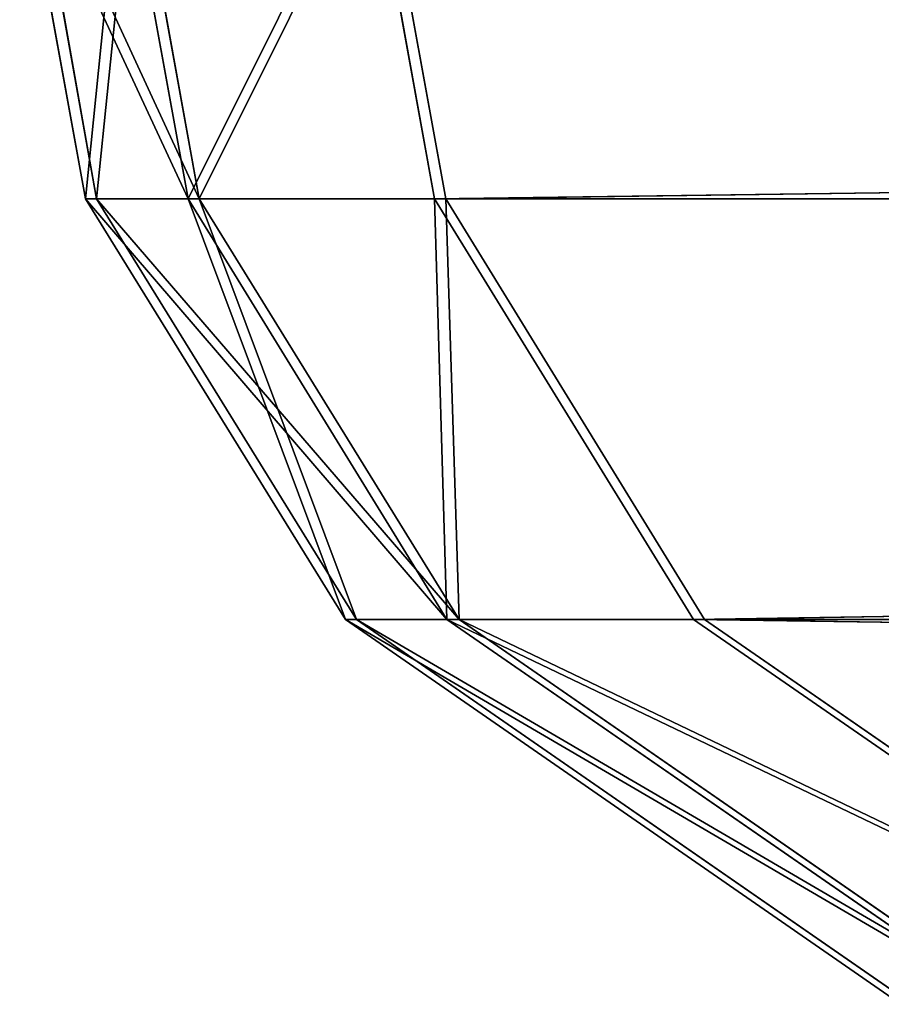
# Model space of a CAD drawing. Extents: x 0 to 48.8, y 0 to 26.9.
# Tile 426 of 656: x 24.4724 to 24.5496, y 2.2029 to 2.2912. Entities that reach past the tile are written whole.
import ezdxf

# ---------------------------------------------------------------- set-up
doc = ezdxf.new("R2010")
doc.units = 0
doc.header["$MEASUREMENT"] = 0
doc.layers.get('0').update_dxf_attribs({"linetype": 'CONTINUOUS'})
for name, color, linetype in [('DOOR_FACE_RT', 251, 'CONTINUOUS'), ('DRAWER_LOWER_FACE_1', 251, 'CONTINUOUS'), ('DRAWER_UPPER_FACE_1', 251, 'CONTINUOUS')]:
    doc.layers.add(name, color=color, linetype=linetype)

# ---------------------------------------------------------------- blocks, each defined once
blk = doc.blocks.new('T48IT100NP_TRADECAD_DXF')
at = {"layer": 'DOOR_FACE_RT', "color": 0}
for p, q in [((24.4724, 2.3076, 83.8477), (24.4783, 2.2751, 83.8418)), ((24.4783, 2.2751, 34.522), (24.4724, 2.3076, 34.5161)), ((24.4724, 2.3076, 83.8477), (24.4783, 2.2751, 83.8418)), ((24.4783, 2.2751, 34.522), (24.4724, 2.3076, 34.5161)), ((24.4875, 2.2751, 83.8639), (24.4816, 2.3076, 83.8698)), ((24.4816, 2.3076, 34.494), (24.4875, 2.2751, 34.4999)), ((24.4875, 2.2751, 83.8639), (24.4816, 2.3076, 83.8698)), ((24.4816, 2.3076, 34.494), (24.4875, 2.2751, 34.4999)), ((24.5096, 2.2751, 83.8731), (24.5037, 2.3076, 83.8789)), ((24.5037, 2.3076, 34.4848), (24.5096, 2.2751, 34.4907)), ((24.5096, 2.2751, 83.8731), (24.5037, 2.3076, 83.8789)), ((24.5037, 2.3076, 34.4848), (24.5096, 2.2751, 34.4907)), ((24.4783, 2.2751, 83.8418), (24.4783, 2.2751, 34.522)), ((24.4783, 2.2751, 83.8418), (24.5016, 2.2374, 83.8185)), ((24.5016, 2.2374, 34.5452), (24.4783, 2.2751, 34.522)), ((24.4783, 2.2751, 83.8418), (24.4783, 2.2751, 34.522)), ((24.4875, 2.2751, 83.8639), (24.4783, 2.2751, 83.8418)), ((24.4783, 2.2751, 83.8418), (24.5016, 2.2374, 83.8185)), ((24.4875, 2.2751, 83.8639), (24.4783, 2.2751, 83.8418)), ((24.4783, 2.2751, 34.522), (24.4875, 2.2751, 34.4999)), ((24.4783, 2.2751, 34.522), (24.4875, 2.2751, 34.4999)), ((24.5016, 2.2374, 34.5452), (24.4783, 2.2751, 34.522)), ((24.5096, 2.2751, 83.8731), (24.4875, 2.2751, 83.8639)), ((24.5107, 2.2374, 83.8406), (24.4875, 2.2751, 83.8639)), ((24.5096, 2.2751, 83.8731), (24.4875, 2.2751, 83.8639)), ((24.4875, 2.2751, 34.4999), (24.5096, 2.2751, 34.4907)), ((24.4875, 2.2751, 34.4999), (24.5096, 2.2751, 34.4907)), ((24.4875, 2.2751, 34.4999), (24.5107, 2.2374, 34.5231)), ((24.5107, 2.2374, 83.8406), (24.4875, 2.2751, 83.8639)), ((24.4875, 2.2751, 34.4999), (24.5107, 2.2374, 34.5231)), ((26.8288, 2.2751, 83.8731), (24.5096, 2.2751, 83.8731)), ((24.5328, 2.2374, 83.8498), (24.5096, 2.2751, 83.8731)), ((26.8288, 2.2751, 83.8731), (24.5096, 2.2751, 83.8731)), ((24.5096, 2.2751, 34.4907), (26.8288, 2.2751, 34.4907)), ((24.5096, 2.2751, 34.4907), (24.5328, 2.2374, 34.514)), ((24.5096, 2.2751, 34.4907), (26.8288, 2.2751, 34.4907)), ((24.5328, 2.2374, 83.8498), (24.5096, 2.2751, 83.8731)), ((24.5096, 2.2751, 34.4907), (24.5328, 2.2374, 34.514)), ((24.5016, 2.2374, 83.8185), (24.5016, 2.2374, 34.5452)), ((24.5016, 2.2374, 83.8185), (24.5514, 2.2029, 83.7687)), ((24.5514, 2.2029, 34.5951), (24.5016, 2.2374, 34.5452)), ((24.5016, 2.2374, 83.8185), (24.5016, 2.2374, 34.5452)), ((24.5107, 2.2374, 83.8406), (24.5016, 2.2374, 83.8185)), ((24.5016, 2.2374, 83.8185), (24.5514, 2.2029, 83.7687)), ((24.5107, 2.2374, 83.8406), (24.5016, 2.2374, 83.8185)), ((24.5107, 2.2374, 34.5231), (24.5016, 2.2374, 34.5452)), ((24.5514, 2.2029, 34.5951), (24.5016, 2.2374, 34.5452)), ((24.5107, 2.2374, 34.5231), (24.5016, 2.2374, 34.5452)), ((24.5328, 2.2374, 83.8498), (24.5107, 2.2374, 83.8406)), ((24.5606, 2.2029, 83.7908), (24.5107, 2.2374, 83.8406)), ((24.5328, 2.2374, 83.8498), (24.5107, 2.2374, 83.8406)), ((24.5328, 2.2374, 34.514), (24.5107, 2.2374, 34.5231)), ((24.5107, 2.2374, 34.5231), (24.5606, 2.2029, 34.573)), ((24.5328, 2.2374, 34.514), (24.5107, 2.2374, 34.5231)), ((24.5606, 2.2029, 83.7908), (24.5107, 2.2374, 83.8406)), ((24.5107, 2.2374, 34.5231), (24.5606, 2.2029, 34.573)), ((26.8288, 2.2374, 83.8498), (24.5328, 2.2374, 83.8498)), ((24.5827, 2.2029, 83.7999), (24.5328, 2.2374, 83.8498)), ((26.8288, 2.2374, 83.8498), (24.5328, 2.2374, 83.8498)), ((24.5328, 2.2374, 34.514), (26.8288, 2.2374, 34.514)), ((24.5328, 2.2374, 34.514), (26.8288, 2.2374, 34.514)), ((24.5328, 2.2374, 34.514), (24.5827, 2.2029, 34.5638)), ((24.5827, 2.2029, 83.7999), (24.5328, 2.2374, 83.8498)), ((24.5328, 2.2374, 34.514), (24.5827, 2.2029, 34.5638))]:
    blk.add_line(p, q, dxfattribs=at)
at = {"layer": 'DRAWER_LOWER_FACE_1', "color": 0}
for p, q in [((24.4735, 2.3076, 23.7304), (24.4793, 2.2751, 23.7245)), ((24.4793, 2.2751, 4.0465), (24.4735, 2.3076, 4.0406)), ((24.4735, 2.3076, 23.7304), (24.4793, 2.2751, 23.7245)), ((24.4793, 2.2751, 4.0465), (24.4735, 2.3076, 4.0406)), ((24.4885, 2.2751, 23.7466), (24.4826, 2.3076, 23.7525)), ((24.4826, 2.3076, 4.0185), (24.4885, 2.2751, 4.0244)), ((24.4885, 2.2751, 23.7466), (24.4826, 2.3076, 23.7525)), ((24.4826, 2.3076, 4.0185), (24.4885, 2.2751, 4.0244)), ((24.5106, 2.2751, 23.7558), (24.5047, 2.3076, 23.7616)), ((24.5047, 2.3076, 4.0094), (24.5106, 2.2751, 4.0152)), ((24.5106, 2.2751, 23.7558), (24.5047, 2.3076, 23.7616)), ((24.5047, 2.3076, 4.0094), (24.5106, 2.2751, 4.0152)), ((24.4793, 2.2751, 23.7245), (24.4793, 2.2751, 4.0465)), ((24.4793, 2.2751, 23.7245), (24.5026, 2.2374, 23.7012)), ((24.5026, 2.2374, 4.0698), (24.4793, 2.2751, 4.0465)), ((24.4793, 2.2751, 23.7245), (24.4793, 2.2751, 4.0465)), ((24.4885, 2.2751, 23.7466), (24.4793, 2.2751, 23.7245)), ((24.4793, 2.2751, 23.7245), (24.5026, 2.2374, 23.7012)), ((24.4885, 2.2751, 23.7466), (24.4793, 2.2751, 23.7245)), ((24.4793, 2.2751, 4.0465), (24.4885, 2.2751, 4.0244)), ((24.4793, 2.2751, 4.0465), (24.4885, 2.2751, 4.0244)), ((24.5026, 2.2374, 4.0698), (24.4793, 2.2751, 4.0465)), ((24.5106, 2.2751, 23.7558), (24.4885, 2.2751, 23.7466)), ((24.5118, 2.2374, 23.7233), (24.4885, 2.2751, 23.7466)), ((24.5106, 2.2751, 23.7558), (24.4885, 2.2751, 23.7466)), ((24.4885, 2.2751, 4.0244), (24.5106, 2.2751, 4.0152)), ((24.4885, 2.2751, 4.0244), (24.5106, 2.2751, 4.0152)), ((24.4885, 2.2751, 4.0244), (24.5118, 2.2374, 4.0477)), ((24.5118, 2.2374, 23.7233), (24.4885, 2.2751, 23.7466)), ((24.4885, 2.2751, 4.0244), (24.5118, 2.2374, 4.0477)), ((26.8298, 2.2751, 23.7558), (24.5106, 2.2751, 23.7558)), ((24.5338, 2.2374, 23.7325), (24.5106, 2.2751, 23.7558)), ((26.8298, 2.2751, 23.7558), (24.5106, 2.2751, 23.7558)), ((24.5106, 2.2751, 4.0152), (26.8298, 2.2751, 4.0152)), ((24.5106, 2.2751, 4.0152), (24.5338, 2.2374, 4.0385)), ((24.5106, 2.2751, 4.0152), (26.8298, 2.2751, 4.0152)), ((24.5338, 2.2374, 23.7325), (24.5106, 2.2751, 23.7558)), ((24.5106, 2.2751, 4.0152), (24.5338, 2.2374, 4.0385)), ((24.5026, 2.2374, 23.7012), (24.5026, 2.2374, 4.0698)), ((24.5026, 2.2374, 23.7012), (24.5524, 2.2029, 23.6514)), ((24.5524, 2.2029, 4.1196), (24.5026, 2.2374, 4.0698)), ((24.5026, 2.2374, 23.7012), (24.5026, 2.2374, 4.0698)), ((24.5118, 2.2374, 23.7233), (24.5026, 2.2374, 23.7012)), ((24.5026, 2.2374, 23.7012), (24.5524, 2.2029, 23.6514)), ((24.5118, 2.2374, 23.7233), (24.5026, 2.2374, 23.7012)), ((24.5118, 2.2374, 4.0477), (24.5026, 2.2374, 4.0698)), ((24.5524, 2.2029, 4.1196), (24.5026, 2.2374, 4.0698)), ((24.5118, 2.2374, 4.0477), (24.5026, 2.2374, 4.0698)), ((24.5338, 2.2374, 23.7325), (24.5118, 2.2374, 23.7233)), ((24.5616, 2.2029, 23.6735), (24.5118, 2.2374, 23.7233)), ((24.5338, 2.2374, 23.7325), (24.5118, 2.2374, 23.7233)), ((24.5338, 2.2374, 4.0385), (24.5118, 2.2374, 4.0477)), ((24.5118, 2.2374, 4.0477), (24.5616, 2.2029, 4.0975)), ((24.5338, 2.2374, 4.0385), (24.5118, 2.2374, 4.0477)), ((24.5616, 2.2029, 23.6735), (24.5118, 2.2374, 23.7233)), ((24.5118, 2.2374, 4.0477), (24.5616, 2.2029, 4.0975)), ((26.8298, 2.2374, 23.7325), (24.5338, 2.2374, 23.7325)), ((24.5837, 2.2029, 23.6826), (24.5338, 2.2374, 23.7325)), ((26.8298, 2.2374, 23.7325), (24.5338, 2.2374, 23.7325)), ((24.5338, 2.2374, 4.0385), (26.8298, 2.2374, 4.0385)), ((24.5338, 2.2374, 4.0385), (26.8298, 2.2374, 4.0385)), ((24.5338, 2.2374, 4.0385), (24.5837, 2.2029, 4.0884)), ((24.5837, 2.2029, 23.6826), (24.5338, 2.2374, 23.7325)), ((24.5338, 2.2374, 4.0385), (24.5837, 2.2029, 4.0884))]:
    blk.add_line(p, q, dxfattribs=at)
at = {"layer": 'DRAWER_UPPER_FACE_1', "color": 0}
for p, q in [((24.4735, 2.3076, 34.3198), (24.4793, 2.2751, 34.3139)), ((24.4793, 2.2751, 23.9475), (24.4735, 2.3076, 23.9417)), ((24.4735, 2.3076, 34.3198), (24.4793, 2.2751, 34.3139)), ((24.4793, 2.2751, 23.9475), (24.4735, 2.3076, 23.9417)), ((24.4885, 2.2751, 34.336), (24.4826, 2.3076, 34.3419)), ((24.4826, 2.3076, 23.9196), (24.4885, 2.2751, 23.9254)), ((24.4885, 2.2751, 34.336), (24.4826, 2.3076, 34.3419)), ((24.4826, 2.3076, 23.9196), (24.4885, 2.2751, 23.9254)), ((24.5106, 2.2751, 34.3452), (24.5047, 2.3076, 34.351)), ((24.5047, 2.3076, 23.9104), (24.5106, 2.2751, 23.9163)), ((24.5106, 2.2751, 34.3452), (24.5047, 2.3076, 34.351)), ((24.5047, 2.3076, 23.9104), (24.5106, 2.2751, 23.9163)), ((24.4793, 2.2751, 34.3139), (24.4793, 2.2751, 23.9475)), ((24.4793, 2.2751, 34.3139), (24.5026, 2.2374, 34.2907)), ((24.5026, 2.2374, 23.9708), (24.4793, 2.2751, 23.9475)), ((24.4793, 2.2751, 34.3139), (24.4793, 2.2751, 23.9475)), ((24.4885, 2.2751, 34.336), (24.4793, 2.2751, 34.3139)), ((24.4793, 2.2751, 34.3139), (24.5026, 2.2374, 34.2907)), ((24.4885, 2.2751, 34.336), (24.4793, 2.2751, 34.3139)), ((24.4793, 2.2751, 23.9475), (24.4885, 2.2751, 23.9254)), ((24.4793, 2.2751, 23.9475), (24.4885, 2.2751, 23.9254)), ((24.5026, 2.2374, 23.9708), (24.4793, 2.2751, 23.9475)), ((24.5106, 2.2751, 34.3452), (24.4885, 2.2751, 34.336)), ((24.5118, 2.2374, 34.3127), (24.4885, 2.2751, 34.336)), ((24.5106, 2.2751, 34.3452), (24.4885, 2.2751, 34.336)), ((24.4885, 2.2751, 23.9254), (24.5106, 2.2751, 23.9163)), ((24.4885, 2.2751, 23.9254), (24.5106, 2.2751, 23.9163)), ((24.4885, 2.2751, 23.9254), (24.5118, 2.2374, 23.9487)), ((24.5118, 2.2374, 34.3127), (24.4885, 2.2751, 34.336)), ((24.4885, 2.2751, 23.9254), (24.5118, 2.2374, 23.9487)), ((26.8298, 2.2751, 34.3452), (24.5106, 2.2751, 34.3452)), ((24.5338, 2.2374, 34.3219), (24.5106, 2.2751, 34.3452)), ((26.8298, 2.2751, 34.3452), (24.5106, 2.2751, 34.3452)), ((24.5106, 2.2751, 23.9163), (26.8298, 2.2751, 23.9163)), ((24.5106, 2.2751, 23.9163), (24.5338, 2.2374, 23.9395)), ((24.5106, 2.2751, 23.9163), (26.8298, 2.2751, 23.9163)), ((24.5338, 2.2374, 34.3219), (24.5106, 2.2751, 34.3452)), ((24.5106, 2.2751, 23.9163), (24.5338, 2.2374, 23.9395)), ((24.5026, 2.2374, 34.2907), (24.5026, 2.2374, 23.9708)), ((24.5026, 2.2374, 34.2907), (24.5524, 2.2029, 34.2408)), ((24.5524, 2.2029, 24.0206), (24.5026, 2.2374, 23.9708)), ((24.5026, 2.2374, 34.2907), (24.5026, 2.2374, 23.9708)), ((24.5118, 2.2374, 34.3127), (24.5026, 2.2374, 34.2907)), ((24.5026, 2.2374, 34.2907), (24.5524, 2.2029, 34.2408)), ((24.5118, 2.2374, 34.3127), (24.5026, 2.2374, 34.2907)), ((24.5118, 2.2374, 23.9487), (24.5026, 2.2374, 23.9708)), ((24.5524, 2.2029, 24.0206), (24.5026, 2.2374, 23.9708)), ((24.5118, 2.2374, 23.9487), (24.5026, 2.2374, 23.9708)), ((24.5338, 2.2374, 34.3219), (24.5118, 2.2374, 34.3127)), ((24.5616, 2.2029, 34.2629), (24.5118, 2.2374, 34.3127)), ((24.5338, 2.2374, 34.3219), (24.5118, 2.2374, 34.3127)), ((24.5338, 2.2374, 23.9395), (24.5118, 2.2374, 23.9487)), ((24.5118, 2.2374, 23.9487), (24.5616, 2.2029, 23.9985)), ((24.5338, 2.2374, 23.9395), (24.5118, 2.2374, 23.9487)), ((24.5616, 2.2029, 34.2629), (24.5118, 2.2374, 34.3127)), ((24.5118, 2.2374, 23.9487), (24.5616, 2.2029, 23.9985)), ((26.8298, 2.2374, 34.3219), (24.5338, 2.2374, 34.3219)), ((24.5837, 2.2029, 34.2721), (24.5338, 2.2374, 34.3219)), ((26.8298, 2.2374, 34.3219), (24.5338, 2.2374, 34.3219)), ((24.5338, 2.2374, 23.9395), (26.8298, 2.2374, 23.9395)), ((24.5338, 2.2374, 23.9395), (26.8298, 2.2374, 23.9395)), ((24.5338, 2.2374, 23.9395), (24.5837, 2.2029, 23.9894)), ((24.5837, 2.2029, 34.2721), (24.5338, 2.2374, 34.3219)), ((24.5338, 2.2374, 23.9395), (24.5837, 2.2029, 23.9894))]:
    blk.add_line(p, q, dxfattribs=at)
at = {"layer": 'DOOR_FACE_RT', "color": 251}
mesh = blk.add_polyface(dxfattribs=at)
corners = [(24.4724, 2.3076, 34.5161), (24.4783, 2.2751, 83.8418), (24.4783, 2.2751, 34.522), (24.4724, 2.3076, 83.8477)]
mesh.append_faces([[corners[k] for k in face] for face in [(0, 1, 2), (1, 0, 3)]], dxfattribs={"vtx0": -1, "color": 251})
mesh = blk.add_polyface(dxfattribs=at)
corners = [(24.4724, 2.3076, 83.8477), (24.4875, 2.2751, 83.8639), (24.4783, 2.2751, 83.8418), (24.4816, 2.3076, 83.8698)]
mesh.append_faces([[corners[k] for k in face] for face in [(0, 1, 2), (1, 0, 3)]], dxfattribs={"vtx0": -1, "color": 251})
mesh = blk.add_polyface(dxfattribs=at)
corners = [(24.4816, 2.3076, 34.494), (24.4783, 2.2751, 34.522), (24.4875, 2.2751, 34.4999), (24.4724, 2.3076, 34.5161)]
mesh.append_faces([[corners[k] for k in face] for face in [(0, 1, 2), (1, 0, 3)]], dxfattribs={"vtx0": -1, "color": 251})
mesh = blk.add_polyface(dxfattribs=at)
corners = [(24.5037, 2.3076, 83.8789), (24.4875, 2.2751, 83.8639), (24.4816, 2.3076, 83.8698), (24.5096, 2.2751, 83.8731)]
mesh.append_faces([[corners[k] for k in face] for face in [(0, 1, 2), (1, 0, 3)]], dxfattribs={"vtx0": -1, "color": 251})
mesh = blk.add_polyface(dxfattribs=at)
corners = [(24.4875, 2.2751, 34.4999), (24.5037, 2.3076, 34.4848), (24.4816, 2.3076, 34.494), (24.5096, 2.2751, 34.4907)]
mesh.append_faces([[corners[k] for k in face] for face in [(0, 1, 2), (1, 0, 3)]], dxfattribs={"vtx0": -1, "color": 251})
mesh = blk.add_polyface(dxfattribs=at)
corners = [(26.8288, 2.3076, 83.8789), (24.5096, 2.2751, 83.8731), (24.5037, 2.3076, 83.8789), (26.8288, 2.2751, 83.8731)]
mesh.append_faces([[corners[k] for k in face] for face in [(0, 1, 2), (1, 0, 3)]], dxfattribs={"vtx0": -1, "color": 251})
mesh = blk.add_polyface(dxfattribs=at)
corners = [(24.5096, 2.2751, 34.4907), (26.8288, 2.3076, 34.4848), (24.5037, 2.3076, 34.4848), (26.8288, 2.2751, 34.4907)]
mesh.append_faces([[corners[k] for k in face] for face in [(0, 1, 2), (1, 0, 3)]], dxfattribs={"vtx0": -1, "color": 251})
mesh = blk.add_polyface(dxfattribs=at)
corners = [(24.4783, 2.2751, 34.522), (24.5016, 2.2374, 83.8185), (24.5016, 2.2374, 34.5452), (24.4783, 2.2751, 83.8418)]
mesh.append_faces([[corners[k] for k in face] for face in [(0, 1, 2), (1, 0, 3)]], dxfattribs={"vtx0": -1, "color": 251})
mesh = blk.add_polyface(dxfattribs=at)
corners = [(24.4783, 2.2751, 83.8418), (24.5107, 2.2374, 83.8406), (24.5016, 2.2374, 83.8185), (24.4875, 2.2751, 83.8639)]
mesh.append_faces([[corners[k] for k in face] for face in [(0, 1, 2), (1, 0, 3)]], dxfattribs={"vtx0": -1, "color": 251})
mesh = blk.add_polyface(dxfattribs=at)
corners = [(24.4875, 2.2751, 34.4999), (24.5016, 2.2374, 34.5452), (24.5107, 2.2374, 34.5231), (24.4783, 2.2751, 34.522)]
mesh.append_faces([[corners[k] for k in face] for face in [(0, 1, 2), (1, 0, 3)]], dxfattribs={"vtx0": -1, "color": 251})
mesh = blk.add_polyface(dxfattribs=at)
corners = [(24.5096, 2.2751, 83.8731), (24.5107, 2.2374, 83.8406), (24.4875, 2.2751, 83.8639), (24.5328, 2.2374, 83.8498)]
mesh.append_faces([[corners[k] for k in face] for face in [(0, 1, 2), (1, 0, 3)]], dxfattribs={"vtx0": -1, "color": 251})
mesh = blk.add_polyface(dxfattribs=at)
corners = [(24.5107, 2.2374, 34.5231), (24.5096, 2.2751, 34.4907), (24.4875, 2.2751, 34.4999), (24.5328, 2.2374, 34.514)]
mesh.append_faces([[corners[k] for k in face] for face in [(0, 1, 2), (1, 0, 3)]], dxfattribs={"vtx0": -1, "color": 251})
mesh = blk.add_polyface(dxfattribs=at)
corners = [(26.8288, 2.2751, 83.8731), (24.5328, 2.2374, 83.8498), (24.5096, 2.2751, 83.8731), (26.8288, 2.2374, 83.8498)]
mesh.append_faces([[corners[k] for k in face] for face in [(0, 1, 2), (1, 0, 3)]], dxfattribs={"vtx0": -1, "color": 251})
mesh = blk.add_polyface(dxfattribs=at)
corners = [(24.5328, 2.2374, 34.514), (26.8288, 2.2751, 34.4907), (24.5096, 2.2751, 34.4907), (26.8288, 2.2374, 34.514)]
mesh.append_faces([[corners[k] for k in face] for face in [(0, 1, 2), (1, 0, 3)]], dxfattribs={"vtx0": -1, "color": 251})
mesh = blk.add_polyface(dxfattribs=at)
corners = [(24.5016, 2.2374, 83.8185), (24.5514, 2.2029, 34.5951), (24.5016, 2.2374, 34.5452), (24.5514, 2.2029, 83.7687)]
mesh.append_faces([[corners[k] for k in face] for face in [(0, 1, 2), (1, 0, 3)]], dxfattribs={"vtx0": -1, "color": 251})
mesh = blk.add_polyface(dxfattribs=at)
corners = [(24.5016, 2.2374, 83.8185), (24.5606, 2.2029, 83.7908), (24.5514, 2.2029, 83.7687), (24.5107, 2.2374, 83.8406)]
mesh.append_faces([[corners[k] for k in face] for face in [(0, 1, 2), (1, 0, 3)]], dxfattribs={"vtx0": -1, "color": 251})
mesh = blk.add_polyface(dxfattribs=at)
corners = [(24.5016, 2.2374, 34.5452), (24.5606, 2.2029, 34.573), (24.5107, 2.2374, 34.5231), (24.5514, 2.2029, 34.5951)]
mesh.append_faces([[corners[k] for k in face] for face in [(0, 1, 2), (1, 0, 3)]], dxfattribs={"vtx0": -1, "color": 251})
mesh = blk.add_polyface(dxfattribs=at)
corners = [(24.5107, 2.2374, 83.8406), (24.5827, 2.2029, 83.7999), (24.5606, 2.2029, 83.7908), (24.5328, 2.2374, 83.8498)]
mesh.append_faces([[corners[k] for k in face] for face in [(0, 1, 2), (1, 0, 3)]], dxfattribs={"vtx0": -1, "color": 251})
mesh = blk.add_polyface(dxfattribs=at)
corners = [(24.5107, 2.2374, 34.5231), (24.5827, 2.2029, 34.5638), (24.5328, 2.2374, 34.514), (24.5606, 2.2029, 34.573)]
mesh.append_faces([[corners[k] for k in face] for face in [(0, 1, 2), (1, 0, 3)]], dxfattribs={"vtx0": -1, "color": 251})
mesh = blk.add_polyface(dxfattribs=at)
corners = [(24.5328, 2.2374, 83.8498), (26.8288, 2.2029, 83.7999), (24.5827, 2.2029, 83.7999), (26.8288, 2.2374, 83.8498)]
mesh.append_faces([[corners[k] for k in face] for face in [(0, 1, 2), (1, 0, 3)]], dxfattribs={"vtx0": -1, "color": 251})
mesh = blk.add_polyface(dxfattribs=at)
corners = [(24.5827, 2.2029, 34.5638), (26.8288, 2.2374, 34.514), (24.5328, 2.2374, 34.514), (26.8288, 2.2029, 34.5638)]
mesh.append_faces([[corners[k] for k in face] for face in [(0, 1, 2), (1, 0, 3)]], dxfattribs={"vtx0": -1, "color": 251})
at = {"layer": 'DRAWER_LOWER_FACE_1', "color": 251}
mesh = blk.add_polyface(dxfattribs=at)
corners = [(24.4735, 2.3076, 4.0406), (24.4793, 2.2751, 23.7245), (24.4793, 2.2751, 4.0465), (24.4735, 2.3076, 23.7304)]
mesh.append_faces([[corners[k] for k in face] for face in [(0, 1, 2), (1, 0, 3)]], dxfattribs={"vtx0": -1, "color": 251})
mesh = blk.add_polyface(dxfattribs=at)
corners = [(24.4735, 2.3076, 23.7304), (24.4885, 2.2751, 23.7466), (24.4793, 2.2751, 23.7245), (24.4826, 2.3076, 23.7525)]
mesh.append_faces([[corners[k] for k in face] for face in [(0, 1, 2), (1, 0, 3)]], dxfattribs={"vtx0": -1, "color": 251})
mesh = blk.add_polyface(dxfattribs=at)
corners = [(24.4826, 2.3076, 4.0185), (24.4793, 2.2751, 4.0465), (24.4885, 2.2751, 4.0244), (24.4735, 2.3076, 4.0406)]
mesh.append_faces([[corners[k] for k in face] for face in [(0, 1, 2), (1, 0, 3)]], dxfattribs={"vtx0": -1, "color": 251})
mesh = blk.add_polyface(dxfattribs=at)
corners = [(24.5047, 2.3076, 23.7616), (24.4885, 2.2751, 23.7466), (24.4826, 2.3076, 23.7525), (24.5106, 2.2751, 23.7558)]
mesh.append_faces([[corners[k] for k in face] for face in [(0, 1, 2), (1, 0, 3)]], dxfattribs={"vtx0": -1, "color": 251})
mesh = blk.add_polyface(dxfattribs=at)
corners = [(24.4885, 2.2751, 4.0244), (24.5047, 2.3076, 4.0094), (24.4826, 2.3076, 4.0185), (24.5106, 2.2751, 4.0152)]
mesh.append_faces([[corners[k] for k in face] for face in [(0, 1, 2), (1, 0, 3)]], dxfattribs={"vtx0": -1, "color": 251})
mesh = blk.add_polyface(dxfattribs=at)
corners = [(26.8298, 2.3076, 23.7616), (24.5106, 2.2751, 23.7558), (24.5047, 2.3076, 23.7616), (26.8298, 2.2751, 23.7558)]
mesh.append_faces([[corners[k] for k in face] for face in [(0, 1, 2), (1, 0, 3)]], dxfattribs={"vtx0": -1, "color": 251})
mesh = blk.add_polyface(dxfattribs=at)
corners = [(24.5106, 2.2751, 4.0152), (26.8298, 2.3076, 4.0094), (24.5047, 2.3076, 4.0094), (26.8298, 2.2751, 4.0152)]
mesh.append_faces([[corners[k] for k in face] for face in [(0, 1, 2), (1, 0, 3)]], dxfattribs={"vtx0": -1, "color": 251})
mesh = blk.add_polyface(dxfattribs=at)
corners = [(24.4793, 2.2751, 4.0465), (24.5026, 2.2374, 23.7012), (24.5026, 2.2374, 4.0698), (24.4793, 2.2751, 23.7245)]
mesh.append_faces([[corners[k] for k in face] for face in [(0, 1, 2), (1, 0, 3)]], dxfattribs={"vtx0": -1, "color": 251})
mesh = blk.add_polyface(dxfattribs=at)
corners = [(24.4793, 2.2751, 23.7245), (24.5118, 2.2374, 23.7233), (24.5026, 2.2374, 23.7012), (24.4885, 2.2751, 23.7466)]
mesh.append_faces([[corners[k] for k in face] for face in [(0, 1, 2), (1, 0, 3)]], dxfattribs={"vtx0": -1, "color": 251})
mesh = blk.add_polyface(dxfattribs=at)
corners = [(24.4885, 2.2751, 4.0244), (24.5026, 2.2374, 4.0698), (24.5118, 2.2374, 4.0477), (24.4793, 2.2751, 4.0465)]
mesh.append_faces([[corners[k] for k in face] for face in [(0, 1, 2), (1, 0, 3)]], dxfattribs={"vtx0": -1, "color": 251})
mesh = blk.add_polyface(dxfattribs=at)
corners = [(24.5106, 2.2751, 23.7558), (24.5118, 2.2374, 23.7233), (24.4885, 2.2751, 23.7466), (24.5338, 2.2374, 23.7325)]
mesh.append_faces([[corners[k] for k in face] for face in [(0, 1, 2), (1, 0, 3)]], dxfattribs={"vtx0": -1, "color": 251})
mesh = blk.add_polyface(dxfattribs=at)
corners = [(24.5118, 2.2374, 4.0477), (24.5106, 2.2751, 4.0152), (24.4885, 2.2751, 4.0244), (24.5338, 2.2374, 4.0385)]
mesh.append_faces([[corners[k] for k in face] for face in [(0, 1, 2), (1, 0, 3)]], dxfattribs={"vtx0": -1, "color": 251})
mesh = blk.add_polyface(dxfattribs=at)
corners = [(26.8298, 2.2751, 23.7558), (24.5338, 2.2374, 23.7325), (24.5106, 2.2751, 23.7558), (26.8298, 2.2374, 23.7325)]
mesh.append_faces([[corners[k] for k in face] for face in [(0, 1, 2), (1, 0, 3)]], dxfattribs={"vtx0": -1, "color": 251})
mesh = blk.add_polyface(dxfattribs=at)
corners = [(24.5338, 2.2374, 4.0385), (26.8298, 2.2751, 4.0152), (24.5106, 2.2751, 4.0152), (26.8298, 2.2374, 4.0385)]
mesh.append_faces([[corners[k] for k in face] for face in [(0, 1, 2), (1, 0, 3)]], dxfattribs={"vtx0": -1, "color": 251})
mesh = blk.add_polyface(dxfattribs=at)
corners = [(24.5026, 2.2374, 23.7012), (24.5524, 2.2029, 4.1196), (24.5026, 2.2374, 4.0698), (24.5524, 2.2029, 23.6514)]
mesh.append_faces([[corners[k] for k in face] for face in [(0, 1, 2), (1, 0, 3)]], dxfattribs={"vtx0": -1, "color": 251})
mesh = blk.add_polyface(dxfattribs=at)
corners = [(24.5026, 2.2374, 23.7012), (24.5616, 2.2029, 23.6735), (24.5524, 2.2029, 23.6514), (24.5118, 2.2374, 23.7233)]
mesh.append_faces([[corners[k] for k in face] for face in [(0, 1, 2), (1, 0, 3)]], dxfattribs={"vtx0": -1, "color": 251})
mesh = blk.add_polyface(dxfattribs=at)
corners = [(24.5026, 2.2374, 4.0698), (24.5616, 2.2029, 4.0975), (24.5118, 2.2374, 4.0477), (24.5524, 2.2029, 4.1196)]
mesh.append_faces([[corners[k] for k in face] for face in [(0, 1, 2), (1, 0, 3)]], dxfattribs={"vtx0": -1, "color": 251})
mesh = blk.add_polyface(dxfattribs=at)
corners = [(24.5118, 2.2374, 23.7233), (24.5837, 2.2029, 23.6826), (24.5616, 2.2029, 23.6735), (24.5338, 2.2374, 23.7325)]
mesh.append_faces([[corners[k] for k in face] for face in [(0, 1, 2), (1, 0, 3)]], dxfattribs={"vtx0": -1, "color": 251})
mesh = blk.add_polyface(dxfattribs=at)
corners = [(24.5118, 2.2374, 4.0477), (24.5837, 2.2029, 4.0884), (24.5338, 2.2374, 4.0385), (24.5616, 2.2029, 4.0975)]
mesh.append_faces([[corners[k] for k in face] for face in [(0, 1, 2), (1, 0, 3)]], dxfattribs={"vtx0": -1, "color": 251})
mesh = blk.add_polyface(dxfattribs=at)
corners = [(24.5338, 2.2374, 23.7325), (26.8298, 2.2029, 23.6826), (24.5837, 2.2029, 23.6826), (26.8298, 2.2374, 23.7325)]
mesh.append_faces([[corners[k] for k in face] for face in [(0, 1, 2), (1, 0, 3)]], dxfattribs={"vtx0": -1, "color": 251})
mesh = blk.add_polyface(dxfattribs=at)
corners = [(24.5837, 2.2029, 4.0884), (26.8298, 2.2374, 4.0385), (24.5338, 2.2374, 4.0385), (26.8298, 2.2029, 4.0884)]
mesh.append_faces([[corners[k] for k in face] for face in [(0, 1, 2), (1, 0, 3)]], dxfattribs={"vtx0": -1, "color": 251})
at = {"layer": 'DRAWER_UPPER_FACE_1', "color": 251}
mesh = blk.add_polyface(dxfattribs=at)
corners = [(24.4735, 2.3076, 23.9417), (24.4793, 2.2751, 34.3139), (24.4793, 2.2751, 23.9475), (24.4735, 2.3076, 34.3198)]
mesh.append_faces([[corners[k] for k in face] for face in [(0, 1, 2), (1, 0, 3)]], dxfattribs={"vtx0": -1, "color": 251})
mesh = blk.add_polyface(dxfattribs=at)
corners = [(24.4735, 2.3076, 34.3198), (24.4885, 2.2751, 34.336), (24.4793, 2.2751, 34.3139), (24.4826, 2.3076, 34.3419)]
mesh.append_faces([[corners[k] for k in face] for face in [(0, 1, 2), (1, 0, 3)]], dxfattribs={"vtx0": -1, "color": 251})
mesh = blk.add_polyface(dxfattribs=at)
corners = [(24.4826, 2.3076, 23.9196), (24.4793, 2.2751, 23.9475), (24.4885, 2.2751, 23.9254), (24.4735, 2.3076, 23.9417)]
mesh.append_faces([[corners[k] for k in face] for face in [(0, 1, 2), (1, 0, 3)]], dxfattribs={"vtx0": -1, "color": 251})
mesh = blk.add_polyface(dxfattribs=at)
corners = [(24.5047, 2.3076, 34.351), (24.4885, 2.2751, 34.336), (24.4826, 2.3076, 34.3419), (24.5106, 2.2751, 34.3452)]
mesh.append_faces([[corners[k] for k in face] for face in [(0, 1, 2), (1, 0, 3)]], dxfattribs={"vtx0": -1, "color": 251})
mesh = blk.add_polyface(dxfattribs=at)
corners = [(24.4885, 2.2751, 23.9254), (24.5047, 2.3076, 23.9104), (24.4826, 2.3076, 23.9196), (24.5106, 2.2751, 23.9163)]
mesh.append_faces([[corners[k] for k in face] for face in [(0, 1, 2), (1, 0, 3)]], dxfattribs={"vtx0": -1, "color": 251})
mesh = blk.add_polyface(dxfattribs=at)
corners = [(26.8298, 2.3076, 34.351), (24.5106, 2.2751, 34.3452), (24.5047, 2.3076, 34.351), (26.8298, 2.2751, 34.3452)]
mesh.append_faces([[corners[k] for k in face] for face in [(0, 1, 2), (1, 0, 3)]], dxfattribs={"vtx0": -1, "color": 251})
mesh = blk.add_polyface(dxfattribs=at)
corners = [(24.5106, 2.2751, 23.9163), (26.8298, 2.3076, 23.9104), (24.5047, 2.3076, 23.9104), (26.8298, 2.2751, 23.9163)]
mesh.append_faces([[corners[k] for k in face] for face in [(0, 1, 2), (1, 0, 3)]], dxfattribs={"vtx0": -1, "color": 251})
mesh = blk.add_polyface(dxfattribs=at)
corners = [(24.4793, 2.2751, 23.9475), (24.5026, 2.2374, 34.2907), (24.5026, 2.2374, 23.9708), (24.4793, 2.2751, 34.3139)]
mesh.append_faces([[corners[k] for k in face] for face in [(0, 1, 2), (1, 0, 3)]], dxfattribs={"vtx0": -1, "color": 251})
mesh = blk.add_polyface(dxfattribs=at)
corners = [(24.4793, 2.2751, 34.3139), (24.5118, 2.2374, 34.3127), (24.5026, 2.2374, 34.2907), (24.4885, 2.2751, 34.336)]
mesh.append_faces([[corners[k] for k in face] for face in [(0, 1, 2), (1, 0, 3)]], dxfattribs={"vtx0": -1, "color": 251})
mesh = blk.add_polyface(dxfattribs=at)
corners = [(24.4885, 2.2751, 23.9254), (24.5026, 2.2374, 23.9708), (24.5118, 2.2374, 23.9487), (24.4793, 2.2751, 23.9475)]
mesh.append_faces([[corners[k] for k in face] for face in [(0, 1, 2), (1, 0, 3)]], dxfattribs={"vtx0": -1, "color": 251})
mesh = blk.add_polyface(dxfattribs=at)
corners = [(24.5106, 2.2751, 34.3452), (24.5118, 2.2374, 34.3127), (24.4885, 2.2751, 34.336), (24.5338, 2.2374, 34.3219)]
mesh.append_faces([[corners[k] for k in face] for face in [(0, 1, 2), (1, 0, 3)]], dxfattribs={"vtx0": -1, "color": 251})
mesh = blk.add_polyface(dxfattribs=at)
corners = [(24.5118, 2.2374, 23.9487), (24.5106, 2.2751, 23.9163), (24.4885, 2.2751, 23.9254), (24.5338, 2.2374, 23.9395)]
mesh.append_faces([[corners[k] for k in face] for face in [(0, 1, 2), (1, 0, 3)]], dxfattribs={"vtx0": -1, "color": 251})
mesh = blk.add_polyface(dxfattribs=at)
corners = [(26.8298, 2.2751, 34.3452), (24.5338, 2.2374, 34.3219), (24.5106, 2.2751, 34.3452), (26.8298, 2.2374, 34.3219)]
mesh.append_faces([[corners[k] for k in face] for face in [(0, 1, 2), (1, 0, 3)]], dxfattribs={"vtx0": -1, "color": 251})
mesh = blk.add_polyface(dxfattribs=at)
corners = [(24.5338, 2.2374, 23.9395), (26.8298, 2.2751, 23.9163), (24.5106, 2.2751, 23.9163), (26.8298, 2.2374, 23.9395)]
mesh.append_faces([[corners[k] for k in face] for face in [(0, 1, 2), (1, 0, 3)]], dxfattribs={"vtx0": -1, "color": 251})
mesh = blk.add_polyface(dxfattribs=at)
corners = [(24.5026, 2.2374, 34.2907), (24.5524, 2.2029, 24.0206), (24.5026, 2.2374, 23.9708), (24.5524, 2.2029, 34.2408)]
mesh.append_faces([[corners[k] for k in face] for face in [(0, 1, 2), (1, 0, 3)]], dxfattribs={"vtx0": -1, "color": 251})
mesh = blk.add_polyface(dxfattribs=at)
corners = [(24.5026, 2.2374, 34.2907), (24.5616, 2.2029, 34.2629), (24.5524, 2.2029, 34.2408), (24.5118, 2.2374, 34.3127)]
mesh.append_faces([[corners[k] for k in face] for face in [(0, 1, 2), (1, 0, 3)]], dxfattribs={"vtx0": -1, "color": 251})
mesh = blk.add_polyface(dxfattribs=at)
corners = [(24.5026, 2.2374, 23.9708), (24.5616, 2.2029, 23.9985), (24.5118, 2.2374, 23.9487), (24.5524, 2.2029, 24.0206)]
mesh.append_faces([[corners[k] for k in face] for face in [(0, 1, 2), (1, 0, 3)]], dxfattribs={"vtx0": -1, "color": 251})
mesh = blk.add_polyface(dxfattribs=at)
corners = [(24.5118, 2.2374, 34.3127), (24.5837, 2.2029, 34.2721), (24.5616, 2.2029, 34.2629), (24.5338, 2.2374, 34.3219)]
mesh.append_faces([[corners[k] for k in face] for face in [(0, 1, 2), (1, 0, 3)]], dxfattribs={"vtx0": -1, "color": 251})
mesh = blk.add_polyface(dxfattribs=at)
corners = [(24.5118, 2.2374, 23.9487), (24.5837, 2.2029, 23.9894), (24.5338, 2.2374, 23.9395), (24.5616, 2.2029, 23.9985)]
mesh.append_faces([[corners[k] for k in face] for face in [(0, 1, 2), (1, 0, 3)]], dxfattribs={"vtx0": -1, "color": 251})
mesh = blk.add_polyface(dxfattribs=at)
corners = [(24.5338, 2.2374, 34.3219), (26.8298, 2.2029, 34.2721), (24.5837, 2.2029, 34.2721), (26.8298, 2.2374, 34.3219)]
mesh.append_faces([[corners[k] for k in face] for face in [(0, 1, 2), (1, 0, 3)]], dxfattribs={"vtx0": -1, "color": 251})
mesh = blk.add_polyface(dxfattribs=at)
corners = [(24.5837, 2.2029, 23.9894), (26.8298, 2.2374, 23.9395), (24.5338, 2.2374, 23.9395), (26.8298, 2.2029, 23.9894)]
mesh.append_faces([[corners[k] for k in face] for face in [(0, 1, 2), (1, 0, 3)]], dxfattribs={"vtx0": -1, "color": 251})

msp = doc.modelspace()

# ---------------------------------------------------------------- block references
at = {"color": 0}
msp.add_blockref('T48IT100NP_TRADECAD_DXF', (0, 0), dxfattribs=at)

doc.saveas('drawing.dxf')
